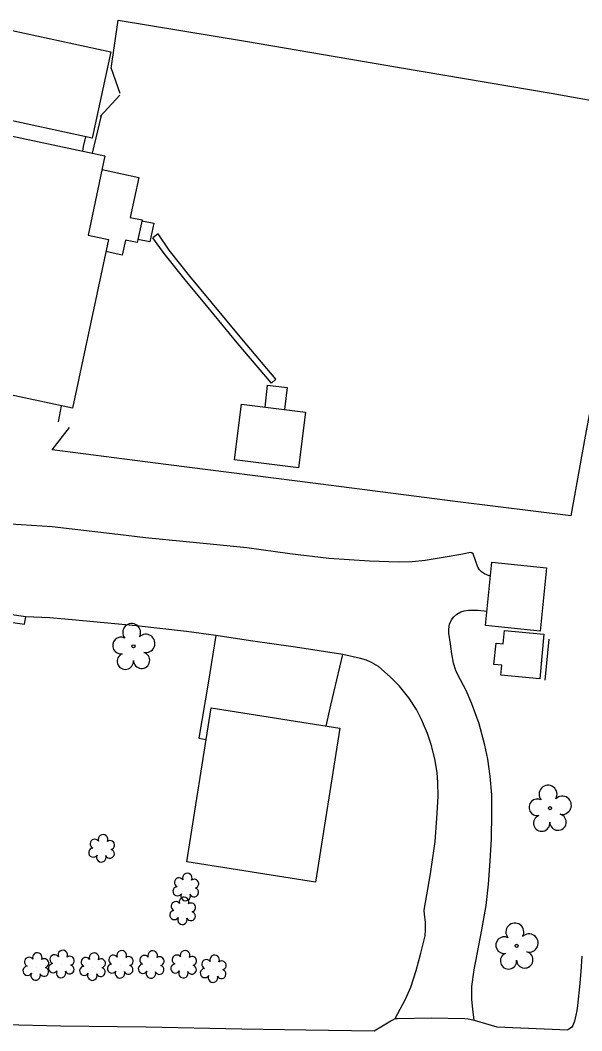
# Model space of a CAD drawing. Extents: x 1611576 to 1617186, y 899279 to 905462.
# Drawn here: x 1616368.8 to 1616485.3, y 899836.7 to 900046.4 of the extents above; entities that cross this region are included whole.
import ezdxf

# ---------------------------------------------------------------- set-up
doc = ezdxf.new("R2010")
doc.units = 0
for name, color, linetype in [('Exist Building', 7, 'Continuous'), ('Exist Building Metal Canopy', 7, 'Continuous'), ('Exist Other Culture Area Outline', 7, 'Continuous'), ('Exist Other Culture Fence Line', 7, 'Continuous'), ('Exist Other Culture Gate', 7, 'Continuous'), ('Exist Roads EOP', 7, 'Continuous'), ('Exist Roads EOP Other', 7, 'Continuous'), ('Exist Roads Soil', 7, 'Continuous'), ('Exist Vegetation Shrub CELL', 7, 'Continuous'), ('Exist Vegetation Tree CELL', 7, 'Continuous')]:
    doc.layers.add(name, color=color, linetype=linetype)

msp = doc.modelspace()

# ---------------------------------------------------------------- linework, layer by layer
at = {"layer": 'Exist Building'}
for points in [[(1616347.86, 899972.69), (1616355.22, 900007.36), (1616358.99, 900006.56), (1616359.55, 900009.18), (1616358.57, 900009.38), (1616361.57, 900023.54), (1616386.33, 900018.28), (1616382.83, 900001.81), (1616387.04, 900000.92), (1616379.61, 899965.95)], [(1616426.51, 899953.54), (1616413.23, 899955.2), (1616414.68, 899966.76), (1616427.96, 899965.1)], [(1616465.3, 899920.79), (1616466.62, 899933.93), (1616477.91, 899932.79), (1616476.59, 899919.65)], [(1616403.29, 899871.73), (1616408.35, 899903.73), (1616435.04, 899899.51), (1616429.98, 899867.51)]]:
    msp.add_lwpolyline(points, close=True, dxfattribs=at)
at = {"layer": 'Exist Building Metal Canopy'}
msp.add_lwpolyline([(1616367.05, 900044.32), (1616387.56, 900039.9), (1616383.69, 900021.95), (1616363.18, 900026.37)], close=True, dxfattribs=at)
at = {"layer": 'Exist Other Culture Area Outline'}
for points in [[(1616385.72, 900015.42), (1616393.36, 900013.77), (1616391.57, 900005.51), (1616394.02, 900004.98), (1616393.01, 900000.29), (1616390.6, 900000.81), (1616389.93, 899997.7), (1616386.51, 899998.44)], [(1616393.99, 900004.83), (1616396.45, 900004.31), (1616395.63, 900000.41), (1616393.15, 900000.94)], [(1616420.85, 899971.14), (1616421.8, 899971.95), (1616414.74, 899980.3), (1616408.32, 899988.04), (1616403.93, 899993.33), (1616399.62, 899998.73), (1616397.39, 900002.09), (1616396.27, 900001.29)], [(1616420.85, 899971.14), (1616413.79, 899979.47), (1616407.37, 899987.25), (1616402.98, 899992.55), (1616398.63, 899997.99), (1616396.27, 900001.29)], [(1616419.54, 899966.15), (1616420.08, 899970.72), (1616424.1, 899970.24), (1616423.56, 899965.65)], [(1616360.39, 899902.76), (1616362.04, 899911.6), (1616363.79, 899921.94), (1616369.64, 899921.12), (1616369.94, 899922.62), (1616364.04, 899923.43), (1616364.08, 899923.66)]]:
    msp.add_lwpolyline(points, dxfattribs=at)
msp.add_lwpolyline([(1616477.4, 899918.98), (1616476.52, 899909.76), (1616468.48, 899910.53), (1616468.67, 899912.55), (1616467.03, 899912.71), (1616467.46, 899917.16), (1616468.94, 899917.02), (1616469.2, 899919.76)], close=True, dxfattribs=at)
at = {"layer": 'Exist Other Culture Fence Line'}
for p, q in [((1616385.51, 900026.65), (1616383.69, 900018.84)), ((1616376.7, 899963.05), (1616377.34, 899966.43)), ((1616477.69, 899909.5), (1616478.47, 899917.96))]:
    msp.add_line(p, q, dxfattribs=at)
msp.add_lwpolyline([(1616387.61, 900036.44), (1616389.07, 900046.43), (1616415.5, 900042.05), (1616447.47, 900036.61), (1616478.87, 900031.28), (1616498.62, 900027.77), (1616492.46, 899994.71), (1616485.93, 899960.13), (1616482.98, 899943.54), (1616459.55, 899946.51), (1616430.58, 899950.18), (1616398.99, 899954.22), (1616375.36, 899957.26)], dxfattribs=at)
at = {"layer": 'Exist Other Culture Gate'}
for p, q in [((1616387.55, 900036.64), (1616389.39, 900031.27)), ((1616385.32, 900026.44), (1616389.39, 900030.88)), ((1616375.36, 899957.26), (1616378.95, 899961.89))]:
    msp.add_line(p, q, dxfattribs=at)
at = {"layer": 'Exist Roads EOP'}
msp.add_lwpolyline([(1616260.68, 899842.21), (1616268.84, 899841.6), (1616278.96, 899840.9), (1616296.23, 899840.02), (1616316.51, 899839.32), (1616334.91, 899838.91), (1616353.97, 899838.3), (1616377.14, 899837.75), (1616394.91, 899837.49), (1616414.74, 899837.12), (1616427.98, 899836.93), (1616442.2, 899836.7), (1616445.61, 899838.76), (1616446.02, 899838.99), (1616446.51, 899839.22), (1616447.01, 899839.27), (1616454.03, 899839.4), (1616460.96, 899839.27), (1616461.66, 899839.2), (1616462.67, 899838.98), (1616462.93, 899838.9), (1616467.63, 899837.51), (1616482.33, 899836.91)], dxfattribs=at)
at = {"layer": 'Exist Roads EOP Other'}
for points in [[(1616432.23, 899899.95), (1616433.19, 899904.25), (1616435.65, 899914.76), (1616425.86, 899916.33), (1616416.99, 899917.59), (1616409.36, 899918.71), (1616407.75, 899908.87), (1616405.8, 899897.41), (1616407.31, 899897.16)], [(1616485.27, 899852.16), (1616485.08, 899848.99), (1616484.81, 899845.83), (1616484.46, 899842.67), (1616484.37, 899841.9), (1616484.2, 899840.93), (1616484.01, 899839.91), (1616483.71, 899838.73), (1616483.5, 899838.03), (1616483.4, 899837.79), (1616483.19, 899837.48), (1616482.92, 899837.22), (1616482.6, 899837.02), (1616482.33, 899836.91)]]:
    msp.add_lwpolyline(points, dxfattribs=at)
at = {"layer": 'Exist Roads Soil'}
for points in [[(1616381.71, 900019.26), (1616381.88, 900020.2), (1616382.35, 900022.24)], [(1616466.33, 899931.09), (1616466.02, 899931.15), (1616465.06, 899931.52), (1616464.44, 899931.94), (1616464.03, 899932.36), (1616463.72, 899932.92), (1616462.7, 899935.67), (1616462.45, 899935.89), (1616462.19, 899935.93), (1616460.17, 899935.55), (1616456.93, 899934.96), (1616452.76, 899934.29), (1616450.03, 899934.05), (1616447.24, 899933.98), (1616441.24, 899934.18), (1616432.76, 899934.73), (1616424.71, 899935.7), (1616415.73, 899936.96), (1616409.56, 899937.57), (1616402.47, 899938.24), (1616394.76, 899938.98), (1616389, 899939.69), (1616380.7, 899940.69), (1616375.39, 899941.29), (1616368.98, 899941.72), (1616358.68, 899942.32)], [(1616462.93, 899838.9), (1616462.64, 899841.21), (1616462.45, 899843.21), (1616462.46, 899845.9), (1616462.92, 899849.34), (1616464.51, 899857.65), (1616465.42, 899862.72), (1616465.91, 899867.12), (1616466.27, 899871.9), (1616466.49, 899876.57), (1616466.56, 899881.84), (1616466.56, 899885.64), (1616466.26, 899889.52), (1616465.76, 899893.05), (1616465.14, 899895.95), (1616463.94, 899900.38), (1616462.41, 899904.57), (1616461.26, 899907.33), (1616459.54, 899910.58), (1616459.14, 899911.45), (1616458.61, 899913.02), (1616458.27, 899914.91), (1616457.99, 899916.98), (1616457.65, 899919.22), (1616457.64, 899920.03), (1616457.83, 899921.08), (1616458.24, 899921.96), (1616458.73, 899922.59), (1616459.35, 899923.15), (1616460.18, 899923.64), (1616460.86, 899923.83), (1616461.78, 899923.96), (1616463.01, 899924), (1616463.71, 899923.99), (1616465.6, 899923.8)], [(1616409.36, 899918.71), (1616403.22, 899919.59), (1616392.8, 899920.73), (1616379.55, 899921.98), (1616374.9, 899922.37), (1616369.94, 899922.62)], [(1616446.51, 899839.22), (1616448.66, 899843.27), (1616449.76, 899845.77), (1616450.91, 899849.19), (1616451.88, 899852.84), (1616452.73, 899856.39), (1616452.84, 899857.67), (1616452.8, 899859.31), (1616452.59, 899860.84), (1616452.56, 899861.72), (1616453.86, 899869.26), (1616454.82, 899876.01), (1616455.2, 899880.73), (1616455.47, 899885.31), (1616455.41, 899888.21), (1616455.23, 899890.31), (1616454.75, 899893.17), (1616453.98, 899896.14), (1616453.24, 899898.43), (1616452.03, 899901.33), (1616450.95, 899903.39), (1616449.39, 899905.82), (1616447.41, 899908.22), (1616445.51, 899910.17), (1616443.09, 899912.32), (1616441.65, 899913.14), (1616440.57, 899913.6), (1616439.35, 899913.98), (1616435.65, 899914.76)]]:
    msp.add_lwpolyline(points, dxfattribs=at)
at = {"layer": 'Exist Vegetation Shrub CELL'}
for p, q in [((1616385.7, 899874.38), (1616385.7, 899874.38)), ((1616403.18, 899866.36), (1616403.18, 899866.36)), ((1616402.53, 899861.42), (1616402.53, 899861.42)), ((1616377.36, 899850.38), (1616377.36, 899850.38)), ((1616389.58, 899850.31), (1616389.58, 899850.31)), ((1616396, 899850.27), (1616396, 899850.27)), ((1616402.73, 899850.32), (1616402.73, 899850.32)), ((1616372.07, 899849.86), (1616372.07, 899849.86)), ((1616383.83, 899849.83), (1616383.83, 899849.83)), ((1616408.86, 899849.39), (1616408.86, 899849.39))]:
    msp.add_line(p, q, dxfattribs=at)
for centre, radius, start, end in [((1616385.93, 899876.42), 0.99, 334.8391, 200.4717), ((1616384.22, 899875.5), 0.968, 35.8908, 245.4216), ((1616387.38, 899875.25), 0.929, 284.4567, 126.0861), ((1616383.9, 899873.67), 0.955, 95.1099, 327.9534), ((1616385.58, 899872.69), 0.984, 151.2797, 21.387), ((1616387.34, 899873.45), 0.937, 204.9913, 73.4601), ((1616403.41, 899868.4), 0.99, 334.8391, 200.4717), ((1616401.7, 899867.48), 0.968, 35.8908, 245.4216), ((1616404.86, 899867.23), 0.929, 284.4567, 126.0861), ((1616401.38, 899865.65), 0.955, 95.1099, 327.9534), ((1616403.06, 899864.67), 0.984, 151.2797, 21.387), ((1616404.82, 899865.43), 0.937, 204.9913, 73.4601), ((1616401.04, 899862.55), 0.968, 35.8908, 245.4216), ((1616402.75, 899863.46), 0.99, 334.8391, 200.4717), ((1616404.2, 899862.29), 0.929, 284.4567, 126.0861), ((1616400.72, 899860.72), 0.955, 95.1099, 327.9534), ((1616404.16, 899860.49), 0.937, 204.9913, 73.4601), ((1616402.4, 899859.74), 0.984, 151.2797, 21.387), ((1616372.3, 899851.91), 0.99, 334.8391, 200.4717), ((1616375.88, 899851.51), 0.968, 35.8908, 245.4216), ((1616377.59, 899852.42), 0.99, 334.8391, 200.4717), ((1616379.03, 899851.25), 0.929, 284.4567, 126.0861), ((1616384.06, 899851.87), 0.99, 334.8391, 200.4717), ((1616388.09, 899851.44), 0.968, 35.8908, 245.4216), ((1616389.81, 899852.35), 0.99, 334.8391, 200.4717), ((1616394.51, 899851.39), 0.968, 35.8908, 245.4216), ((1616396.23, 899852.31), 0.99, 334.8391, 200.4717), ((1616401.24, 899851.45), 0.968, 35.8908, 245.4216), ((1616402.95, 899852.36), 0.99, 334.8391, 200.4717), ((1616409.09, 899851.43), 0.99, 334.8391, 200.4717), ((1616370.27, 899849.16), 0.955, 95.1099, 327.9534), ((1616370.58, 899850.99), 0.968, 35.8908, 245.4216), ((1616373.74, 899850.73), 0.929, 284.4567, 126.0861), ((1616375.56, 899849.68), 0.955, 95.1099, 327.9534), ((1616379, 899849.45), 0.937, 204.9913, 73.4601), ((1616382.03, 899849.13), 0.955, 95.1099, 327.9534), ((1616382.34, 899850.96), 0.968, 35.8908, 245.4216), ((1616385.5, 899850.7), 0.929, 284.4567, 126.0861), ((1616387.78, 899849.6), 0.955, 95.1099, 327.9534), ((1616391.21, 899849.38), 0.937, 204.9913, 73.4601), ((1616391.25, 899851.18), 0.929, 284.4567, 126.0861), ((1616394.2, 899849.56), 0.955, 95.1099, 327.9534), ((1616397.63, 899849.34), 0.937, 204.9913, 73.4601), ((1616397.67, 899851.14), 0.929, 284.4567, 126.0861), ((1616400.93, 899849.62), 0.955, 95.1099, 327.9534), ((1616404.36, 899849.39), 0.937, 204.9913, 73.4601), ((1616404.4, 899851.19), 0.929, 284.4567, 126.0861), ((1616407.38, 899850.52), 0.968, 35.8908, 245.4216), ((1616410.54, 899850.26), 0.929, 284.4567, 126.0861), ((1616371.94, 899848.18), 0.984, 151.2797, 21.387), ((1616373.7, 899848.94), 0.937, 204.9913, 73.4601), ((1616377.23, 899848.7), 0.984, 151.2797, 21.387), ((1616383.7, 899848.15), 0.984, 151.2797, 21.387), ((1616385.46, 899848.9), 0.937, 204.9913, 73.4601), ((1616389.45, 899848.62), 0.984, 151.2797, 21.387), ((1616395.87, 899848.58), 0.984, 151.2797, 21.387), ((1616402.6, 899848.64), 0.984, 151.2797, 21.387), ((1616407.06, 899848.69), 0.955, 95.1099, 327.9534), ((1616408.74, 899847.71), 0.984, 151.2797, 21.387), ((1616410.5, 899848.46), 0.937, 204.9913, 73.4601)]:
    msp.add_arc(centre, radius, start, end, dxfattribs=at)
at = {"layer": 'Exist Vegetation Tree CELL'}
for p, q in [((1616392.26, 899916.5), (1616392.26, 899916.5)), ((1616478.64, 899882.91), (1616478.64, 899882.91)), ((1616471.76, 899854.32), (1616471.76, 899854.32))]:
    msp.add_line(p, q, dxfattribs=at)
for centre in [(1616392.26, 899916.5), (1616478.64, 899882.91), (1616471.76, 899854.32)]:
    msp.add_circle(centre, 0.326, dxfattribs=at)
for centre, radius, start, end in [((1616391.87, 899919.37), 1.86, 330.1651, 219.7134), ((1616389.65, 899916.65), 1.73, 62.6636, 279.3457), ((1616394.8, 899917.09), 1.9, 257.1011, 134.1999), ((1616393.93, 899913.6), 1.7, 181.2822, 74.56), ((1616390.55, 899913.38), 1.69, 111.5671, 6.231), ((1616478.26, 899885.79), 1.86, 330.1651, 219.7134), ((1616476.04, 899883.07), 1.73, 62.6636, 279.3457), ((1616481.19, 899883.5), 1.9, 257.1011, 134.1999), ((1616480.32, 899880.01), 1.7, 181.2822, 74.56), ((1616476.94, 899879.79), 1.69, 111.5671, 6.231), ((1616471.37, 899857.19), 1.86, 330.1651, 219.7134), ((1616474.31, 899854.91), 1.9, 257.1011, 134.1999), ((1616469.15, 899854.47), 1.73, 62.6636, 279.3457), ((1616470.05, 899851.2), 1.69, 111.5671, 6.231), ((1616473.43, 899851.42), 1.7, 181.2822, 74.56)]:
    msp.add_arc(centre, radius, start, end, dxfattribs=at)

doc.saveas('drawing.dxf')
